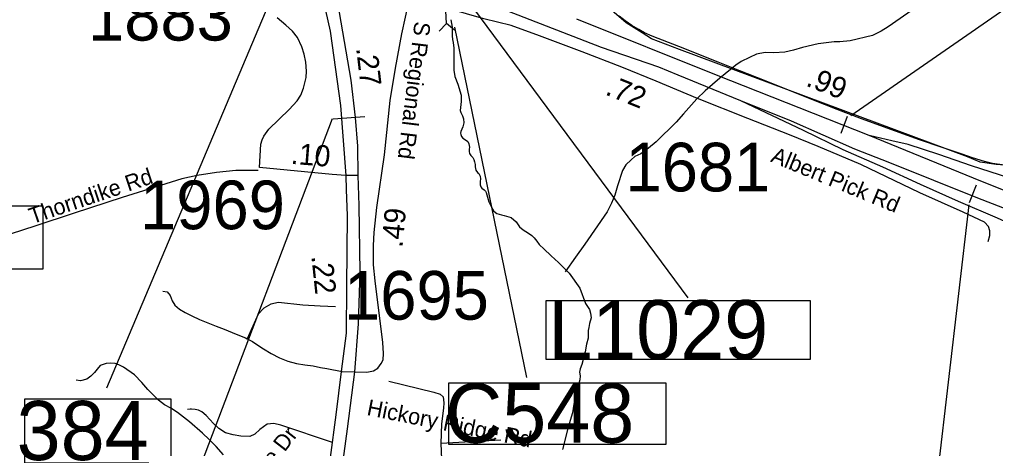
# Model space of a CAD drawing. Extents: x 1662474 to 1856135, y 779280 to 917889.
# Drawn here: x 1714723 to 1720496, y 846485 to 849026 of the extents above; entities that cross this region are included whole.
import ezdxf

# ---------------------------------------------------------------- set-up
doc = ezdxf.new("R2010")
doc.units = 0
for name, color, linetype in [('Cogo Default Point CELL', 7, 'Continuous'), ('Exist Hydrographic Creek Single Shore', 7, 'Continuous'), ('Exist Hydrographic Misc Water Feature', 7, 'Continuous'), ('Exist Road Non-System Type 51', 7, 'Continuous'), ('Exist Road Non-System Type 51 Label', 7, 'Continuous'), ('Exist Road Primary Interstate Divided Center Attributed', 7, 'Continuous'), ('Exist Road Primary Interstate Ramp 1 Lane Attributed', 7, 'Continuous'), ('Exist Road Primary Interstate Service Attributed', 7, 'Continuous'), ('Exist Road Primary Interstate Service Label', 7, 'Continuous'), ('Exist Road Primary Interstate Service Mileage Tenths English Label', 7, 'Continuous'), ('Exist Road Primary Interstate Structure Cantilever Sign Number Label', 7, 'Continuous'), ('Exist Road Primary Interstate Structure Ovrhead Sign CELL', 7, 'Continuous'), ('Exist Road Primary Interstate Structure Standard Bridge Number Label', 7, 'Continuous'), ('Exist Road Primary NC Divided Attributed', 7, 'Continuous'), ('Exist Road Primary NC Structure Ovrhead Sign Number Label', 7, 'Continuous'), ('Exist Road Secondary Mileage Tenths English Label', 7, 'Continuous'), ('Exist Road Secondary Structure Culvert CELL', 7, 'Continuous'), ('Exist Road Secondary Type 51 Attributed', 7, 'Continuous'), ('Exist Road Secondary Type 51 Label', 7, 'Continuous'), ('Exist Vertical Profile Horizontal Axis Label Major', 7, 'Continuous'), ('Prop DGN Element Guardrail', 7, 'Continuous'), ('Prop Guardrail', 7, 'Continuous'), ('Prop Superelevation  Arrow CELL', 7, 'Continuous')]:
    doc.layers.add(name, color=color, linetype=linetype)

msp = doc.modelspace()

# ---------------------------------------------------------------- linework, layer by layer
at = {"layer": 'Exist Hydrographic Creek Single Shore'}
msp.add_lwpolyline([(1717275, 849022.9), (1717283.1, 848979.6), (1717281.8, 848928.7), (1717285, 848907.2), (1717288.1, 848889.1), (1717291.8, 848856.2), (1717291.8, 848827.6), (1717291.8, 848725.6), (1717297.2, 848688), (1717316.5, 848642.1), (1717335.9, 848577.5), (1717336.1, 848539.4), (1717329.9, 848487.2), (1717333, 848475.4), (1717343, 848455.5), (1717350, 848437.9), (1717351.4, 848414.2), (1717345.6, 848390.6), (1717334.5, 848362.8), (1717331.9, 848351.8), (1717332.8, 848344.7), (1717338.5, 848332.6), (1717344.8, 848323.4), (1717362.1, 848312.9), (1717374.5, 848302.7), (1717381.8, 848290.4), (1717385.5, 848269.9), (1717383.4, 848258.6), (1717382.6, 848244.7), (1717385.8, 848232.4), (1717393.6, 848221.4), (1717404.1, 848208.2), (1717410.9, 848196.7), (1717414.1, 848182.5), (1717418.2, 848168.1), (1717418.8, 848153.6), (1717421.8, 848133.7), (1717431.9, 848119.8), (1717439.5, 848113.8), (1717448, 848098.2), (1717449.2, 848082), (1717448, 848067.3), (1717447.1, 848056.5), (1717448.8, 848045.8), (1717452.6, 848034.8), (1717458.8, 848026.4), (1717471, 848016.6), (1717479.8, 848009.3), (1717483.6, 848000.6), (1717486.5, 847987.5), (1717499.1, 847946.3), (1717510.1, 847922.7), (1717528.2, 847891.2), (1717546.9, 847877), (1717573.4, 847869.1), (1717589.9, 847866), (1717630.6, 847853.1), (1717661.1, 847828.4), (1717680.5, 847798.5), (1717702.5, 847781.2), (1717733.8, 847759.7), (1717753.5, 847746.6), (1717767.4, 847732.1), (1717782.4, 847712.7), (1717797.2, 847694.1), (1717825.6, 847665.2), (1717865.8, 847627.7), (1717892.5, 847604.3), (1717909.4, 847588.8), (1717933.5, 847564.9), (1717975.2, 847522.7), (1718037.8, 847435.8), (1718071.9, 847343.1), (1718094.1, 847308), (1718101, 847286.2), (1718103.6, 847258.9), (1718094.6, 847225.1), (1718090.2, 847202.5), (1718087, 847183.6), (1718086.8, 847138.9), (1718077.6, 847103.8), (1718068.4, 847057.1), (1718050, 846983.1), (1718039, 846957.3), (1718036.1, 846936.9), (1718038.8, 846915.3), (1718038.2, 846892.2), (1718033.2, 846877.6), (1718023, 846856), (1718013, 846834.2), (1718008.6, 846786.2), (1717993.4, 846695.9), (1717968.1, 846612.4), (1717935.9, 846478.6)], dxfattribs=at)
at = {"layer": 'Exist Hydrographic Misc Water Feature'}
for points in [[(1720093.7, 849146.7), (1719861.3, 848983.2), (1719819, 848957), (1719768.7, 848931.7), (1719636.3, 848899.1), (1719576, 848893.8), (1719542, 848894.5), (1719447.7, 848881.6), (1719355.4, 848860.6), (1719301.1, 848844.4), (1719250.8, 848833.1), (1719184.7, 848827.9), (1719134.6, 848830.6), (1719082.6, 848821), (1719040.4, 848801.3), (1718991.9, 848777.7), (1718959.6, 848756.2), (1718866.5, 848679.3), (1718779.6, 848603.9), (1718729, 848556.6), (1718650.1, 848467.8), (1718607.4, 848417.9), (1718488.1, 848301.3), (1718443.6, 848263.7), (1718399.2, 848230.1), (1718363, 848214.4), (1718340.8, 848194.4), (1718310.3, 848165.4), (1718290, 848131.4), (1718261.1, 848041.7), (1718244.4, 847985.4), (1718223.9, 847938.2), (1718199.3, 847886.2), (1718066.8, 847695.3), (1718012.3, 847617.6), (1717951.1, 847531.8)], [(1715930.7, 846447.2), (1715886.8, 846497.3), (1715845, 846539.2), (1715805.1, 846576), (1715729.3, 846642.4), (1715657.6, 846698), (1715617.5, 846724.3), (1715581.8, 846743.1), (1715545.8, 846770.9), (1715482.2, 846835.4), (1715446.2, 846875.5), (1715402.5, 846921.5), (1715338.5, 846966.3), (1715310.4, 846980), (1715288.7, 846987.8), (1715262.4, 846990), (1715236.6, 846988.1), (1715200.5, 846976.5), (1715182.3, 846954.7), (1715166.1, 846934.5), (1715146.1, 846914.4), (1715122, 846896.9), (1715083.9, 846887), (1715057.6, 846890)]]:
    msp.add_lwpolyline(points, dxfattribs=at)
at = {"layer": 'Exist Road Non-System Type 51'}
msp.add_line((1717569.4, 846535.5), (1717214.4, 846515.6), dxfattribs=at)
for points in [[(1721917.6, 848290.6), (1721690.6, 848387.5), (1721570.6, 848418.7), (1721467.9, 848416.1), (1721370.6, 848401.7), (1721259.4, 848355.8), (1721168.1, 848318.7), (1720979.4, 848227.4), (1720816.6, 848173.4), (1720653.9, 848156), (1720499.6, 848167.5), (1720406.1, 848180.9), (1720331.1, 848213.2), (1718626.6, 848848.6), (1718461, 848912.2), (1718405.9, 848947.6), (1718312.2, 849006.1), (1718241.4, 849066.5), (1717589.1, 849717.7), (1717402.8, 849892.7), (1717287.6, 849946.8)], [(1716135.9, 848132.6), (1716002.9, 848132.4), (1715888.1, 848119.2), (1715773.6, 848102.2), (1715684.1, 848081.7), (1715331.1, 847971.2), (1715046.1, 847878), (1714813.1, 847801.7), (1714533, 847710.4)], [(1715571.6, 847417.2), (1715596.2, 847412.2), (1715614.6, 847390.9), (1715625.9, 847360.8), (1715643, 847334.8), (1715669.2, 847311.4), (1715702.6, 847290.7), (1715742.8, 847270.4), (1715788.1, 847249.4), (1715836.9, 847229.5), (1715885.8, 847210.6), (1715934.1, 847191.4), (1715980.8, 847172.5), (1716023.9, 847154.4), (1716059.8, 847140.2), (1716069.8, 847135.5)], [(1716592, 847323.8), (1716501.5, 847328.4), (1716399.1, 847334.8), (1716255, 847349.9), (1716209.4, 847340), (1716167.9, 847316.4), (1716135.9, 847280.2), (1716069.8, 847135.5)], [(1716069.8, 847135.5), (1716102, 847118.5), (1716127.2, 847100.9), (1716166.4, 847075.9), (1716212, 847047.9), (1716260.2, 847022.4), (1716310.4, 847002.4), (1716361.1, 846989.6), (1716410.9, 846980.4), (1716459.8, 846974.1), (1716504.4, 846965.4), (1716541.6, 846958.9), (1716630.9, 846941.4)], [(1716907, 846884.6), (1717174.6, 846818.5), (1717211.1, 846807.2), (1717229.9, 846790.4), (1717234, 846756), (1717231.9, 846723.8), (1717219.4, 846631.1), (1717214.4, 846515.6)], [(1716575.5, 846520.9), (1716268.9, 846624.2), (1716227.8, 846633.2), (1716187.9, 846628.8), (1716145.1, 846598.5), (1716116.1, 846570.7), (1716085.5, 846556.5), (1716033, 846558.7), (1715987.9, 846566), (1715942.4, 846578.1), (1715902.2, 846604.4), (1715870.2, 846634.2), (1715827.8, 846681.5), (1715802.6, 846702.2), (1715781.6, 846711.7), (1715761.4, 846716.9), (1715741.4, 846718.2), (1715731.9, 846717.9), (1715716.5, 846716.1)], [(1717214.4, 846515.6), (1717229.9, 846189.4), (1717255.9, 846116.7), (1717278.9, 846085.2), (1717307, 846066.5), (1717347.6, 846045.8), (1717736.1, 845851.9)]]:
    msp.add_lwpolyline(points, dxfattribs=at)
at = {"layer": 'Exist Road Primary Interstate Divided Center Attributed'}
for points in [[(1717063.7, 849306.1), (1717377.5, 849173.1), (1717609.3, 849078), (1718163.7, 848861), (1718502.1, 848745.5), (1718617.9, 848698.3), (1718988.4, 848546.9), (1719287.2, 848425.4), (1719661.8, 848260.5), (1719869.8, 848179.3), (1720389.3, 847970.5), (1720929.8, 847761.4), (1721503.6, 847542.4)], [(1721544.7, 847622.2), (1721096.1, 847793.5), (1720409.6, 848068.1), (1719748, 848338), (1718845.4, 848695.5), (1718019.1, 849028.7)]]:
    msp.add_lwpolyline(points, dxfattribs=at)
at = {"layer": 'Exist Road Primary Interstate Ramp 1 Lane Attributed'}
for points in [[(1718988.4, 848546.9), (1719358.5, 848371.3), (1719592.9, 848255.6), (1719828, 848152.9), (1720051.3, 848050.1), (1720275.2, 847950.4), (1720505.3, 847850.8), (1720726.8, 847749.9), (1721003.1, 847626.8)], [(1721331.6, 847823.7), (1721096.6, 847903.7), (1720817.3, 848002.1), (1720575.5, 848088.9), (1720354.6, 848159), (1720160.8, 848226.1), (1719979.3, 848285.8), (1719882.1, 848307.3), (1719748, 848338)]]:
    msp.add_lwpolyline(points, dxfattribs=at)
at = {"layer": 'Exist Road Primary Interstate Service Attributed'}
for points in [[(1720451.8, 847711.1), (1720461.7, 847746.8), (1720462.3, 847773.9), (1720454.9, 847800.9), (1720431.5, 847826.2), (1720304.2, 847884), (1720049.4, 848000.3), (1719699.1, 848167.5), (1719447.7, 848273), (1719277.8, 848343.2), (1719031.9, 848440.1), (1718733.1, 848557.2), (1718488.8, 848661.2), (1718285.2, 848743.6), (1718051.4, 848834.7), (1717799.5, 848928.7), (1717630.8, 848990.5), (1717469.5, 849030.6), (1717264.4, 849089.4), (1717171, 849113), (1717028.5, 849138)], [(1716143.7, 848149.2), (1716151, 848288.2), (1716159.5, 848314), (1716168.9, 848335.9), (1716197.1, 848376.2), (1716317.6, 848492.3), (1716364.9, 848543.8), (1716386.5, 848578.4), (1716402.6, 848619.2), (1716418.4, 848681.8), (1716420, 848719.1), (1716416.8, 848772.5), (1716407, 848821.1), (1716394.1, 848863.3), (1716368.1, 848919.9), (1716337.3, 848957.2), (1716298.5, 848992.8), (1716248.2, 849035)]]:
    msp.add_lwpolyline(points, dxfattribs=at)
at = {"layer": 'Exist Road Primary Interstate Structure Cantilever Sign Number Label'}
msp.add_line((1717368.3, 849146.4), (1718677, 847377.9), dxfattribs=at)
msp.add_lwpolyline([(1717837.6, 847361.1), (1719400.6, 847361.1), (1719400.6, 847012.2), (1717837.6, 847012.2)], close=True, dxfattribs=at)
at = {"layer": 'Exist Road Primary Interstate Structure Ovrhead Sign CELL'}
for p, q in [((1719639.6, 848456.4), (1722172.9, 850219.2)), ((1719583.3, 848353.4), (1719620.8, 848454.1)), ((1720342.7, 847941.4), (1720383.5, 848047.7)), ((1720338.3, 847929.2), (1719792.3, 843223.5))]:
    msp.add_line(p, q, dxfattribs=at)
msp.add_lwpolyline([(1713280.9, 847921.4), (1714861, 847921.4), (1714861, 847547.2), (1713280.9, 847547.2)], close=True, dxfattribs=at)
at = {"layer": 'Exist Road Primary Interstate Structure Standard Bridge Number Label'}
msp.add_line((1716361.8, 849509.8), (1715238.5, 846843.2), dxfattribs=at)
msp.add_lwpolyline([(1715620.3, 846776.9), (1714753.8, 846776.9), (1714753.8, 846401.3), (1715620.3, 846401.3)], close=True, dxfattribs=at)
at = {"layer": 'Exist Road Primary NC Divided Attributed'}
for points in [[(1716510.4, 849186.6), (1716561.1, 848957.2), (1716621.6, 848517), (1716654.3, 848101.4)], [(1716726.4, 848102.4), (1716723.6, 848276.6), (1716710.5, 848445.2), (1716685.2, 848666.3), (1716595.7, 849183.9)], [(1716654.3, 848101.4), (1716656.2, 848017.1), (1716660.4, 847865.8), (1716657.1, 847443.8), (1716654.6, 847168.9), (1716625.7, 846940.5)], [(1716706.9, 846938.4), (1716728.1, 847223.7), (1716737.7, 847529.1), (1716732.1, 847924.4), (1716726.4, 848102.4)], [(1716625.7, 846940.5), (1716594.3, 846685), (1716561.1, 846431.6), (1716375.2, 845462.6), (1716187.7, 844504.7), (1716040.6, 843769.3)], [(1716127.1, 843800.2), (1716187.8, 844120.6), (1716222.7, 844370.7), (1716304.2, 844725.6), (1716409.4, 845259.6), (1716490.9, 845690.1), (1716577.7, 846080.8), (1716619.8, 846279.2), (1716663, 846601), (1716706.9, 846938.4)]]:
    msp.add_lwpolyline(points, dxfattribs=at)
at = {"layer": 'Exist Road Primary NC Structure Ovrhead Sign Number Label'}
msp.add_line((1716573.1, 848436.9), (1715500.9, 845613.4), dxfattribs=at)
at = {"layer": 'Exist Road Secondary Structure Culvert CELL'}
for p, q in [((1717248.4, 849002.6), (1717240.9, 849151.2)), ((1717205.3, 848957.4), (1717248.4, 849002.6)), ((1717295.9, 848962.1), (1717248.4, 849002.6))]:
    msp.add_line(p, q, dxfattribs=at)
at = {"layer": 'Exist Road Secondary Type 51 Attributed'}
for points in [[(1716706.9, 846938.4), (1716777.8, 846937.4), (1716817.4, 846945.6), (1716842.6, 846961.1), (1716862.7, 846988.8), (1716874.5, 847011.4), (1716876.5, 847047.4), (1716872.4, 847113.2), (1716827.9, 847477.4), (1716817.8, 847572.3), (1716817.8, 847687.3), (1716821.8, 847764.1), (1716837.3, 847912.8), (1716881.3, 848223.8), (1716916, 848547), (1716947, 848737), (1716985.4, 848940.3), (1717028.5, 849138)], [(1720535.5, 848164.6), (1720477.7, 848173.7), (1720430.2, 848185.2), (1720360.9, 848206.9), (1720298, 848227.5), (1720179.8, 848268.7), (1720046.4, 848312.8), (1719903.6, 848364.9), (1719703.5, 848437.6), (1719558.7, 848493.1), (1719418.7, 848548.7), (1719129.4, 848664.3), (1718983.1, 848722.7), (1718855.5, 848772.5), (1718622.8, 848866.3), (1718465.6, 848927.6), (1718419.8, 848947.6), (1718385.5, 848967.1), (1718346, 848990.6), (1718306.2, 849017.5), (1718270.2, 849045.5)], [(1716654.3, 848101.4), (1716571.8, 848107.1), (1716143.7, 848149.2)], [(1716726.4, 848102.4), (1716654.3, 848101.4)], [(1716625.7, 846940.5), (1716706.9, 846938.4)]]:
    msp.add_lwpolyline(points, dxfattribs=at)
at = {"layer": 'Exist Vertical Profile Horizontal Axis Label Major'}
msp.add_line((1717296.3, 848980.6), (1717722, 846906.3), dxfattribs=at)
msp.add_lwpolyline([(1717262.7, 846874.6), (1718545.6, 846874.6), (1718545.6, 846509.6), (1717262.7, 846509.6)], close=True, dxfattribs=at)
at = {"layer": 'Prop Superelevation  Arrow CELL'}
msp.add_line((1716577.7, 848437.5), (1716766.8, 848452.1), dxfattribs=at)

# ---------------------------------------------------------------- texts
at = {"layer": 'Cogo Default Point CELL'}
for s, p in [('1883', (1715128.4, 848901.1)), ('1681', (1718307.5, 848007.9)), ('1969', (1715436.6, 847783.9)), ('1695', (1716642.9, 847248.4))]:
    msp.add_text(s, height=288, dxfattribs=at).set_placement(p)
at = {"layer": 'Exist Road Non-System Type 51 Label'}
for s, rotation, p in [('Thorndike Rd', 18.74914, (1714798.2, 847813.3)), ('Americhase Dr', 52.27041, (1715859.4, 845902.7))]:
    msp.add_text(s, height=95, rotation=rotation, dxfattribs=at).set_placement(p)
at = {"layer": 'Exist Road Primary Interstate Service Label'}
msp.add_text('Albert Pick Rd', height=95, rotation=337.60257, dxfattribs=at).set_placement((1719160.6, 848185.9))
at = {"layer": 'Exist Road Primary Interstate Service Mileage Tenths English Label'}
msp.add_text('.72', height=125, rotation=337.95079, dxfattribs=at).set_placement((1718182.3, 848583))
at = {"layer": 'Exist Road Primary Interstate Structure Cantilever Sign Number Label'}
msp.add_text('L1029', height=350, dxfattribs=at).set_placement((1717850.2, 847014.3))
at = {"layer": 'Exist Road Primary Interstate Structure Standard Bridge Number Label'}
msp.add_text('384', height=350, dxfattribs=at).set_placement((1714706.4, 846416.8))
at = {"layer": 'Exist Road Secondary Mileage Tenths English Label'}
for s, rotation, p in [('.10', 355.53591, (1716325.6, 848171.3)), ('.49', 84.64024, (1716988.2, 847672.4))]:
    msp.add_text(s, height=125, rotation=rotation, dxfattribs=at).set_placement(p)
at = {"layer": 'Exist Road Secondary Type 51 Label'}
for s, rotation, p in [('S Regional Rd', 262.99443, (1717060.6, 849017.5)), ('Hickory Ridge Rd', 348.68323, (1716773.1, 846684.5))]:
    msp.add_text(s, height=95, rotation=rotation, dxfattribs=at).set_placement(p)
at = {"layer": 'Exist Vertical Profile Horizontal Axis Label Major'}
msp.add_text('C548', height=350, dxfattribs=at).set_placement((1717240.5, 846519.4))
at = {"layer": 'Prop DGN Element Guardrail'}
msp.add_text('.99', height=125, rotation=338.36039, dxfattribs=at).set_placement((1719369.2, 848635.5))
at = {"layer": 'Prop Guardrail'}
for s, rotation, p in [('.27', 276.70645, (1716714, 848855.5)), ('.22', 275.9884, (1716449.4, 847624.5))]:
    msp.add_text(s, height=125, rotation=rotation, dxfattribs=at).set_placement(p)

doc.saveas('drawing.dxf')
